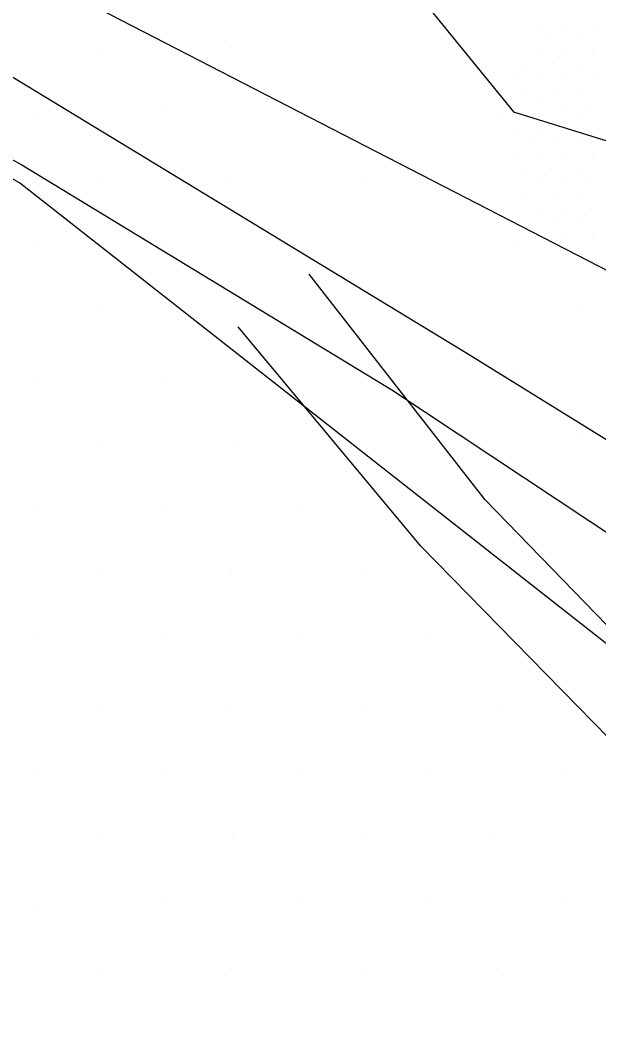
# Model space of a CAD drawing. Extents: x 1602514 to 1609837, y 863887 to 871157.
# Drawn here: x 1606394.3 to 1606487.5, y 865648.6 to 865811.2 of the extents above; entities that cross this region are included whole.
import ezdxf

# ---------------------------------------------------------------- set-up
doc = ezdxf.new("R2010")
doc.units = 0
for name, color, linetype in [('Survey-Entrances', 7, 'Continuous'), ('Survey-Flow line', 7, 'Continuous'), ('Survey-Ridge Lines', 7, 'Continuous'), ('Survey-Spot dirt', 7, 'Continuous'), ('Survey-Vegetation trees', 7, 'Continuous')]:
    doc.layers.add(name, color=color, linetype=linetype)

msp = doc.modelspace()

# ---------------------------------------------------------------- linework, layer by layer
at = {"layer": 'Survey-Entrances'}
for points in [[(1605980.44, 866121.09), (1606019.19, 866074.99), (1606085.73, 866003.01), (1606144.44, 865944.55), (1606164.35, 865927.19), (1606213.4, 865894.19), (1606253.63, 865868.44), (1606340.93, 865816.94), (1606394.59, 865787.87), (1606454.14, 865751.62), (1606496.71, 865723.41), (1606531.8, 865703.74), (1606585.26, 865664.88), (1606641.47, 865621.48)], [(1605980.44, 866121.09), (1606019.19, 866074.99), (1606085.73, 866003.01), (1606144.44, 865944.55), (1606164.35, 865927.19), (1606213.4, 865894.19), (1606253.63, 865868.44), (1606340.93, 865816.94), (1606394.59, 865787.87), (1606454.14, 865751.62), (1606496.71, 865723.41), (1606531.8, 865703.74), (1606585.26, 865664.88), (1606641.47, 865621.48)], [(1606392.71, 865802.22), (1606466.05, 865757.66), (1606514.96, 865727.36), (1606568.7, 865691.56), (1606618.1, 865655.29), (1606648.73, 865633.02)], [(1606392.71, 865802.22), (1606466.05, 865757.66), (1606514.96, 865727.36), (1606568.7, 865691.56), (1606618.1, 865655.29), (1606648.73, 865633.02)]]:
    msp.add_lwpolyline(points, dxfattribs=at)
at = {"layer": 'Survey-Flow line'}
msp.add_lwpolyline([(1606449.67, 865853.56), (1606450.65, 865839.69), (1606457.68, 865816.13), (1606473.75, 865796.37), (1606496.53, 865789.29)], dxfattribs=at)
msp.add_lwpolyline([(1606449.67, 865853.56), (1606450.65, 865839.69), (1606457.68, 865816.13), (1606473.75, 865796.37), (1606496.53, 865789.29)], dxfattribs=at)
at = {"layer": 'Survey-Ridge Lines'}
for points in [[(1606550.53, 865649.42), (1606547.61, 865653.18), (1606541.44, 865653.41), (1606530.15, 865660.57), (1606504.81, 865697.2), (1606469.18, 865733.93), (1606440.83, 865770.26)], [(1606550.53, 865649.42), (1606547.61, 865653.18), (1606541.44, 865653.41), (1606530.15, 865660.57), (1606504.81, 865697.2), (1606469.18, 865733.93), (1606440.83, 865770.26)], [(1606546.33, 865643.47), (1606541.72, 865644.08), (1606532.07, 865644.04), (1606521.05, 865653.53), (1606494.11, 865690.38), (1606458.82, 865726.45), (1606429.43, 865761.76)], [(1606546.33, 865643.47), (1606541.72, 865644.08), (1606532.07, 865644.04), (1606521.05, 865653.53), (1606494.11, 865690.38), (1606458.82, 865726.45), (1606429.43, 865761.76)]]:
    msp.add_lwpolyline(points, dxfattribs=at)
at = {"layer": 'Survey-Spot dirt'}
for p, q in [((1606478.19, 865810.02), (1606478.19, 865810.02)), ((1606478.19, 865810.02), (1606478.19, 865810.02)), ((1606482.22, 865810.44), (1606482.22, 865810.44)), ((1606482.22, 865810.44), (1606482.22, 865810.44)), ((1606486.53, 865810.29), (1606486.53, 865810.29)), ((1606486.53, 865810.29), (1606486.53, 865810.29)), ((1606479.93, 865808.42), (1606479.93, 865808.42)), ((1606479.93, 865808.42), (1606479.93, 865808.42)), ((1606484.36, 865808.22), (1606484.36, 865808.22)), ((1606484.36, 865808.22), (1606484.36, 865808.22)), ((1606407.34, 865806.65), (1606407.34, 865806.65)), ((1606407.34, 865806.65), (1606407.34, 865806.65)), ((1606428.37, 865806.82), (1606428.37, 865806.82)), ((1606428.37, 865806.82), (1606428.37, 865806.82)), ((1606477.97, 865806.25), (1606477.97, 865806.25)), ((1606477.97, 865806.25), (1606477.97, 865806.25)), ((1606482.18, 865806.16), (1606482.18, 865806.16)), ((1606482.18, 865806.16), (1606482.18, 865806.16)), ((1606486.4, 865806.14), (1606486.4, 865806.14)), ((1606486.4, 865806.14), (1606486.4, 865806.14)), ((1606475.86, 865804.06), (1606475.86, 865804.06)), ((1606475.86, 865804.06), (1606475.86, 865804.06)), ((1606479.94, 865804.16), (1606479.94, 865804.16)), ((1606479.94, 865804.16), (1606479.94, 865804.16)), ((1606484.37, 865803.95), (1606484.37, 865803.95)), ((1606484.37, 865803.95), (1606484.37, 865803.95)), ((1606473.8, 865801.84), (1606473.8, 865801.84)), ((1606473.8, 865801.84), (1606473.8, 865801.84)), ((1606477.94, 865802.06), (1606477.94, 865802.06)), ((1606477.94, 865802.06), (1606477.94, 865802.06)), ((1606482.45, 865801.83), (1606482.45, 865801.83)), ((1606482.45, 865801.83), (1606482.45, 865801.83)), ((1606486.41, 865801.97), (1606486.41, 865801.97)), ((1606486.41, 865801.97), (1606486.41, 865801.97)), ((1606475.67, 865799.97), (1606475.67, 865799.97)), ((1606475.67, 865799.97), (1606475.67, 865799.97)), ((1606480.16, 865799.74), (1606480.16, 865799.74)), ((1606480.16, 865799.74), (1606480.16, 865799.74)), ((1606484.17, 865800.01), (1606484.17, 865800.01)), ((1606484.17, 865800.01), (1606484.17, 865800.01)), ((1606478.12, 865797.73), (1606478.12, 865797.73)), ((1606478.12, 865797.73), (1606478.12, 865797.73)), ((1606486.15, 865797.49), (1606486.15, 865797.49)), ((1606486.15, 865797.49), (1606486.15, 865797.49)), ((1606396.57, 865796.23), (1606396.57, 865796.23)), ((1606396.57, 865796.23), (1606396.57, 865796.23)), ((1606417.64, 865796.43), (1606417.64, 865796.43)), ((1606417.64, 865796.43), (1606417.64, 865796.43)), ((1606438.91, 865796.34), (1606438.91, 865796.34)), ((1606438.91, 865796.34), (1606438.91, 865796.34)), ((1606482.44, 865797.4), (1606482.44, 865797.4)), ((1606482.44, 865797.4), (1606482.44, 865797.4)), ((1606471.58, 865795.7), (1606471.58, 865795.7)), ((1606471.58, 865795.7), (1606471.58, 865795.7)), ((1606484.23, 865795.66), (1606484.23, 865795.66)), ((1606484.23, 865795.66), (1606484.23, 865795.66)), ((1606473.84, 865793.67), (1606473.84, 865793.67)), ((1606473.84, 865793.67), (1606473.84, 865793.67)), ((1606477.94, 865793.41), (1606477.94, 865793.41)), ((1606477.94, 865793.41), (1606477.94, 865793.41)), ((1606476.09, 865791.38), (1606476.09, 865791.38)), ((1606476.09, 865791.38), (1606476.09, 865791.38)), ((1606480.33, 865791.55), (1606480.33, 865791.55)), ((1606480.33, 865791.55), (1606480.33, 865791.55)), ((1606484.26, 865791.43), (1606484.26, 865791.43)), ((1606484.26, 865791.43), (1606484.26, 865791.43)), ((1606473.78, 865789.73), (1606473.78, 865789.73)), ((1606473.78, 865789.73), (1606473.78, 865789.73)), ((1606478.17, 865789.34), (1606478.17, 865789.34)), ((1606478.17, 865789.34), (1606478.17, 865789.34)), ((1606482.16, 865789.32), (1606482.16, 865789.32)), ((1606482.16, 865789.32), (1606482.16, 865789.32)), ((1606486.49, 865789.22), (1606486.49, 865789.22)), ((1606486.49, 865789.22), (1606486.49, 865789.22)), ((1606475.81, 865787.1), (1606475.81, 865787.1)), ((1606475.81, 865787.1), (1606475.81, 865787.1)), ((1606479.82, 865787.31), (1606479.82, 865787.31)), ((1606479.82, 865787.31), (1606479.82, 865787.31)), ((1606484.34, 865787.1), (1606484.34, 865787.1)), ((1606484.34, 865787.1), (1606484.34, 865787.1)), ((1606407, 865785.64), (1606407, 865785.64)), ((1606407, 865785.64), (1606407, 865785.64)), ((1606428.41, 865785.63), (1606428.41, 865785.63)), ((1606428.41, 865785.63), (1606428.41, 865785.63)), ((1606449.74, 865785.51), (1606449.74, 865785.51)), ((1606449.74, 865785.51), (1606449.74, 865785.51)), ((1606477.95, 865784.82), (1606477.95, 865784.82)), ((1606477.95, 865784.82), (1606477.95, 865784.82)), ((1606482.16, 865785.08), (1606482.16, 865785.08)), ((1606482.16, 865785.08), (1606482.16, 865785.08)), ((1606486.32, 865785.06), (1606486.32, 865785.06)), ((1606486.32, 865785.06), (1606486.32, 865785.06)), ((1606475.91, 865782.95), (1606475.91, 865782.95)), ((1606475.91, 865782.95), (1606475.91, 865782.95)), ((1606484.2, 865782.95), (1606484.2, 865782.95)), ((1606484.2, 865782.95), (1606484.2, 865782.95)), ((1606480.11, 865782.78), (1606480.11, 865782.78)), ((1606480.11, 865782.78), (1606480.11, 865782.78)), ((1606477.94, 865780.63), (1606477.94, 865780.63)), ((1606477.94, 865780.63), (1606477.94, 865780.63)), ((1606482.28, 865780.68), (1606482.28, 865780.68)), ((1606482.28, 865780.68), (1606482.28, 865780.68)), ((1606486.31, 865780.82), (1606486.31, 865780.82)), ((1606486.31, 865780.82), (1606486.31, 865780.82)), ((1606480.15, 865778.58), (1606480.15, 865778.58)), ((1606480.15, 865778.58), (1606480.15, 865778.58)), ((1606484.43, 865778.79), (1606484.43, 865778.79)), ((1606484.43, 865778.79), (1606484.43, 865778.79)), ((1606482.11, 865776.75), (1606482.11, 865776.75)), ((1606482.11, 865776.75), (1606482.11, 865776.75)), ((1606486.47, 865776.47), (1606486.47, 865776.47)), ((1606486.47, 865776.47), (1606486.47, 865776.47)), ((1606396.57, 865775.05), (1606396.57, 865775.05)), ((1606396.57, 865775.05), (1606396.57, 865775.05)), ((1606417.85, 865774.99), (1606417.85, 865774.99)), ((1606417.85, 865774.99), (1606417.85, 865774.99)), ((1606473.97, 865775.25), (1606473.97, 865775.25)), ((1606473.97, 865775.25), (1606473.97, 865775.25)), ((1606484.28, 865774.36), (1606484.28, 865774.36)), ((1606484.28, 865774.36), (1606484.28, 865774.36)), ((1606486.34, 865772.46), (1606486.34, 865772.46)), ((1606486.34, 865772.46), (1606486.34, 865772.46)), ((1606407.38, 865764.35), (1606407.38, 865764.35)), ((1606407.38, 865764.35), (1606407.38, 865764.35)), ((1606484.71, 865764.88), (1606484.71, 865764.88)), ((1606484.71, 865764.88), (1606484.71, 865764.88)), ((1606396.46, 865753.79), (1606396.46, 865753.79)), ((1606396.46, 865753.79), (1606396.46, 865753.79)), ((1606417.84, 865753.67), (1606417.84, 865753.67)), ((1606417.84, 865753.67), (1606417.84, 865753.67)), ((1606473.87, 865754.42), (1606473.87, 865754.42)), ((1606473.87, 865754.42), (1606473.87, 865754.42)), ((1606407.17, 865743.14), (1606407.17, 865743.14)), ((1606407.17, 865743.14), (1606407.17, 865743.14)), ((1606428.54, 865743.3), (1606428.54, 865743.3)), ((1606428.54, 865743.3), (1606428.54, 865743.3)), ((1606484.66, 865743.76), (1606484.66, 865743.76)), ((1606484.66, 865743.76), (1606484.66, 865743.76)), ((1606396.45, 865732.79), (1606396.45, 865732.79)), ((1606396.45, 865732.79), (1606396.45, 865732.79)), ((1606417.92, 865732.59), (1606417.92, 865732.59)), ((1606417.92, 865732.59), (1606417.92, 865732.59)), ((1606439.04, 865732.68), (1606439.04, 865732.68)), ((1606439.04, 865732.68), (1606439.04, 865732.68)), ((1606407.37, 865722.01), (1606407.37, 865722.01)), ((1606407.37, 865722.01), (1606407.37, 865722.01)), ((1606428.37, 865722.3), (1606428.37, 865722.3)), ((1606428.37, 865722.3), (1606428.37, 865722.3)), ((1606449.63, 865721.94), (1606449.63, 865721.94)), ((1606449.63, 865721.94), (1606449.63, 865721.94)), ((1606396.63, 865711.45), (1606396.63, 865711.45)), ((1606396.63, 865711.45), (1606396.63, 865711.45)), ((1606417.9, 865711.44), (1606417.9, 865711.44)), ((1606417.9, 865711.44), (1606417.9, 865711.44)), ((1606438.94, 865711.4), (1606438.94, 865711.4)), ((1606438.94, 865711.4), (1606438.94, 865711.4)), ((1606460.2, 865711.39), (1606460.2, 865711.39)), ((1606460.2, 865711.39), (1606460.2, 865711.39)), ((1606407.08, 865700.85), (1606407.08, 865700.85)), ((1606407.08, 865700.85), (1606407.08, 865700.85)), ((1606428.39, 865700.86), (1606428.39, 865700.86)), ((1606428.39, 865700.86), (1606428.39, 865700.86)), ((1606449.73, 865700.82), (1606449.73, 865700.82)), ((1606449.73, 865700.82), (1606449.73, 865700.82)), ((1606470.94, 865700.77), (1606470.94, 865700.77)), ((1606470.94, 865700.77), (1606470.94, 865700.77)), ((1606460.11, 865690.31), (1606460.11, 865690.31)), ((1606460.11, 865690.31), (1606460.11, 865690.31)), ((1606396.61, 865690.16), (1606396.61, 865690.16)), ((1606396.61, 865690.16), (1606396.61, 865690.16)), ((1606417.7, 865690.12), (1606417.7, 865690.12)), ((1606417.7, 865690.12), (1606417.7, 865690.12)), ((1606439.1, 865690.12), (1606439.1, 865690.12)), ((1606439.1, 865690.12), (1606439.1, 865690.12)), ((1606481.51, 865690.07), (1606481.51, 865690.07)), ((1606481.51, 865690.07), (1606481.51, 865690.07)), ((1606407.26, 865679.43), (1606407.26, 865679.43)), ((1606407.26, 865679.43), (1606407.26, 865679.43)), ((1606428.58, 865679.65), (1606428.58, 865679.65)), ((1606428.58, 865679.65), (1606428.58, 865679.65)), ((1606449.51, 865679.53), (1606449.51, 865679.53)), ((1606449.51, 865679.53), (1606449.51, 865679.53)), ((1606470.8, 865679.59), (1606470.8, 865679.59)), ((1606470.8, 865679.59), (1606470.8, 865679.59)), ((1606396.73, 865668.82), (1606396.73, 865668.82)), ((1606396.73, 865668.82), (1606396.73, 865668.82)), ((1606417.8, 865668.94), (1606417.8, 865668.94)), ((1606417.8, 865668.94), (1606417.8, 865668.94)), ((1606439.03, 865668.88), (1606439.03, 865668.88)), ((1606439.03, 865668.88), (1606439.03, 865668.88)), ((1606460.34, 865668.97), (1606460.34, 865668.97)), ((1606460.34, 865668.97), (1606460.34, 865668.97)), ((1606481.48, 865669), (1606481.48, 865669)), ((1606481.48, 865669), (1606481.48, 865669)), ((1606407.13, 865658.4), (1606407.13, 865658.4)), ((1606407.13, 865658.4), (1606407.13, 865658.4)), ((1606428.37, 865658.44), (1606428.37, 865658.44)), ((1606428.37, 865658.44), (1606428.37, 865658.44)), ((1606449.61, 865658.46), (1606449.61, 865658.46)), ((1606449.61, 865658.46), (1606449.61, 865658.46)), ((1606470.95, 865658.47), (1606470.95, 865658.47)), ((1606470.95, 865658.47), (1606470.95, 865658.47))]:
    msp.add_line(p, q, dxfattribs=at)
at = {"layer": 'Survey-Vegetation trees'}
for points in [[(1605868.24, 866270.35), (1605917, 866264.25), (1606013.01, 866150.65), (1606159.29, 865970.73), (1606288.82, 865873.91), (1606519.68, 865754.98), (1606525.78, 865726.01), (1606624.06, 865677.98), (1606673.59, 865661.97), (1606653.02, 865637.57), (1606750.54, 865552.19), (1606932.64, 865405.81), (1606897.48, 865634.77), (1606852.53, 866057.89), (1606634.62, 866157.76), (1606377.05, 866304.34), (1606183.52, 866423.27), (1605933.61, 866558.21), (1605731.71, 866735.08)], [(1605868.24, 866270.35), (1605917, 866264.25), (1606013.01, 866150.65), (1606159.29, 865970.73), (1606288.82, 865873.91), (1606519.68, 865754.98), (1606525.78, 865726.01), (1606624.06, 865677.98), (1606673.59, 865661.97), (1606653.02, 865637.57), (1606750.54, 865552.19), (1606932.64, 865405.81), (1606897.48, 865634.77), (1606852.53, 866057.89), (1606634.62, 866157.76), (1606377.05, 866304.34), (1606183.52, 866423.27), (1605933.61, 866558.21), (1605731.71, 866735.08)], [(1606966.17, 865108.64), (1606926.01, 865368.72), (1606585.43, 865634.79), (1606394.19, 865784.98), (1606151.9, 865922.97), (1606027.71, 866037.32), (1605914.18, 866179.13), (1605665.45, 866233.32)], [(1606966.17, 865108.64), (1606926.01, 865368.72), (1606585.43, 865634.79), (1606394.19, 865784.98), (1606151.9, 865922.97), (1606027.71, 866037.32), (1605914.18, 866179.13), (1605665.45, 866233.32)]]:
    msp.add_lwpolyline(points, dxfattribs=at)

doc.saveas('drawing.dxf')
